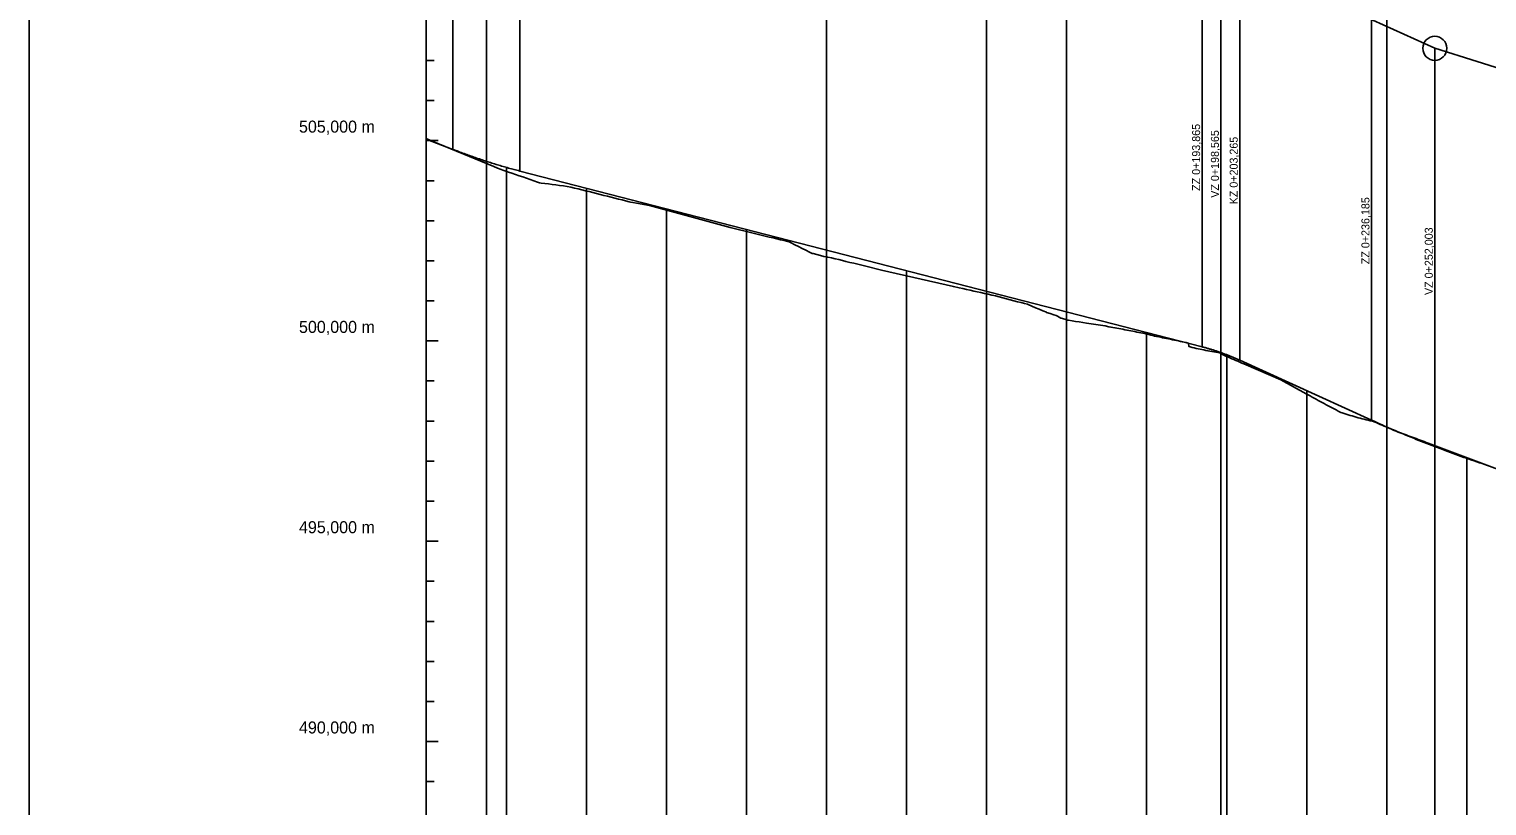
# Model space of a CAD drawing. Extents: x -632716 to -629545, y -1094726 to -1088285.
# Drawn here: x -632543.1 to -632178.9, y -1089352.5 to -1089158.6 of the extents above; entities that cross this region are included whole.
import ezdxf

# ---------------------------------------------------------------- set-up
doc = ezdxf.new("R2010")
doc.units = 0
for name, color, linetype in [('20', 7, 'Continuous'), ('Default', 7, 'Continuous'), ('formát', 7, 'Continuous'), ('REZ_POPIS', 7, 'Continuous'), ('REZ_TENKA', 7, 'Continuous'), ('REZ_TLUSTA', 7, 'Continuous'), ('SKLONY_NIVELETA', 7, 'Continuous'), ('SKLONY_POPIS', 7, 'Continuous'), ('TECNY_NIVELETA', 7, 'Continuous'), ('VOZOVKA', 7, 'Continuous')]:
    doc.layers.add(name, color=color, linetype=linetype)

msp = doc.modelspace()

# ---------------------------------------------------------------- linework, layer by layer
at = {"layer": '20'}
for points in [[(-632443.88, -1089186.03), (-632443.88, -1089386.44), (-632443.88, -1089436.44), (-632443.88, -1089376.44)], [(-632423.88, -1089193.11), (-632423.88, -1089386.44), (-632423.88, -1089436.44), (-632423.88, -1089376.44)], [(-632403.88, -1089198.31), (-632403.88, -1089386.44), (-632403.88, -1089436.44), (-632403.88, -1089376.44)], [(-632383.88, -1089203.45), (-632383.88, -1089386.44), (-632383.88, -1089436.44), (-632383.88, -1089376.44)], [(-632363.88, -1089208.6), (-632363.88, -1089386.44), (-632363.88, -1089436.44), (-632363.88, -1089376.44)], [(-632343.88, -1089213.75), (-632343.88, -1089386.44), (-632343.88, -1089436.44), (-632343.88, -1089376.44)], [(-632323.88, -1089218.9), (-632323.88, -1089386.44), (-632323.88, -1089436.44), (-632323.88, -1089376.44)], [(-632303.88, -1089224.05), (-632303.88, -1089386.44), (-632303.88, -1089436.44), (-632303.88, -1089376.44)], [(-632283.88, -1089229.2), (-632283.88, -1089386.44), (-632283.88, -1089436.44), (-632283.88, -1089376.44)], [(-632263.88, -1089234.34), (-632263.88, -1089386.44), (-632263.88, -1089436.44), (-632263.88, -1089376.44)], [(-632243.88, -1089239.89), (-632243.88, -1089386.44), (-632243.88, -1089436.44), (-632243.88, -1089376.44)], [(-632223.88, -1089248.86), (-632223.88, -1089386.44), (-632223.88, -1089436.44), (-632223.88, -1089376.44)], [(-632203.88, -1089257.91), (-632203.88, -1089386.44), (-632203.88, -1089436.44), (-632203.88, -1089376.44)], [(-632183.88, -1089265.76), (-632183.88, -1089386.44), (-632183.88, -1089436.44), (-632183.88, -1089376.44)]]:
    msp.add_lwpolyline(points, dxfattribs=at)
at = {"layer": 'Default'}
for p, q in [((-632443.88, -1089186.03), (-632437.23, -1089188.62)), ((-632443.88, -1089186.03), (-632437.23, -1089188.62)), ((-632420.53, -1089194.02), (-632250.02, -1089237.91)), ((-632420.53, -1089194.02), (-632250.02, -1089237.91)), ((-632240.62, -1089241.26), (-632207.7, -1089256.21)), ((-632240.62, -1089241.26), (-632207.7, -1089256.21))]:
    msp.add_line(p, q, dxfattribs=at)
for points in [[(-632437.23, -1089188.62), (-632436.89, -1089188.75), (-632436.54, -1089188.89), (-632436.19, -1089189.02), (-632435.84, -1089189.15), (-632435.49, -1089189.28), (-632435.15, -1089189.41), (-632434.8, -1089189.54), (-632434.45, -1089189.67), (-632434.1, -1089189.8), (-632433.75, -1089189.93), (-632433.41, -1089190.05), (-632433.06, -1089190.18), (-632432.71, -1089190.3), (-632432.36, -1089190.42), (-632432.02, -1089190.54), (-632431.67, -1089190.66), (-632431.32, -1089190.78), (-632430.97, -1089190.9), (-632430.62, -1089191.02), (-632430.28, -1089191.14), (-632429.93, -1089191.25), (-632429.58, -1089191.37), (-632429.23, -1089191.48), (-632428.54, -1089191.71), (-632428.19, -1089191.82), (-632427.84, -1089191.93), (-632427.49, -1089192.04), (-632427.14, -1089192.15), (-632426.8, -1089192.25), (-632426.45, -1089192.36), (-632426.1, -1089192.47), (-632425.75, -1089192.57), (-632425.4, -1089192.67), (-632425.06, -1089192.78), (-632424.71, -1089192.88), (-632424.36, -1089192.98), (-632424.01, -1089193.08), (-632423.66, -1089193.18), (-632423.32, -1089193.27), (-632422.97, -1089193.37), (-632422.62, -1089193.47), (-632422.27, -1089193.56), (-632421.93, -1089193.66), (-632421.58, -1089193.75), (-632421.23, -1089193.84), (-632420.88, -1089193.93), (-632420.53, -1089194.02)], [(-632437.23, -1089188.62), (-632436.89, -1089188.75), (-632436.54, -1089188.89), (-632436.19, -1089189.02), (-632435.84, -1089189.15), (-632435.49, -1089189.28), (-632435.15, -1089189.41), (-632434.8, -1089189.54), (-632434.45, -1089189.67), (-632434.1, -1089189.8), (-632433.75, -1089189.93), (-632433.41, -1089190.05), (-632433.06, -1089190.18), (-632432.71, -1089190.3), (-632432.36, -1089190.42), (-632432.02, -1089190.54), (-632431.67, -1089190.66), (-632431.32, -1089190.78), (-632430.97, -1089190.9), (-632430.62, -1089191.02), (-632430.28, -1089191.14), (-632429.93, -1089191.25), (-632429.58, -1089191.37), (-632429.23, -1089191.48), (-632428.54, -1089191.71), (-632428.19, -1089191.82), (-632427.84, -1089191.93), (-632427.49, -1089192.04), (-632427.14, -1089192.15), (-632426.8, -1089192.25), (-632426.45, -1089192.36), (-632426.1, -1089192.47), (-632425.75, -1089192.57), (-632425.4, -1089192.67), (-632425.06, -1089192.78), (-632424.71, -1089192.88), (-632424.36, -1089192.98), (-632424.01, -1089193.08), (-632423.66, -1089193.18), (-632423.32, -1089193.27), (-632422.97, -1089193.37), (-632422.62, -1089193.47), (-632422.27, -1089193.56), (-632421.93, -1089193.66), (-632421.58, -1089193.75), (-632421.23, -1089193.84), (-632420.88, -1089193.93), (-632420.53, -1089194.02)], [(-632250.02, -1089237.91), (-632249.82, -1089237.96), (-632249.63, -1089238.02), (-632249.43, -1089238.07), (-632249.24, -1089238.12), (-632249.04, -1089238.17), (-632248.84, -1089238.23), (-632248.65, -1089238.29), (-632248.45, -1089238.34), (-632248.26, -1089238.4), (-632248.06, -1089238.46), (-632247.87, -1089238.52), (-632247.67, -1089238.58), (-632247.47, -1089238.64), (-632247.28, -1089238.7), (-632247.08, -1089238.76), (-632246.89, -1089238.82), (-632246.69, -1089238.89), (-632246.49, -1089238.95), (-632246.3, -1089239.02), (-632246.1, -1089239.08), (-632245.91, -1089239.15), (-632245.71, -1089239.22), (-632245.52, -1089239.28), (-632245.12, -1089239.42), (-632244.93, -1089239.49), (-632244.73, -1089239.57), (-632244.54, -1089239.64), (-632244.34, -1089239.71), (-632244.14, -1089239.79), (-632243.95, -1089239.86), (-632243.75, -1089239.94), (-632243.56, -1089240.01), (-632243.36, -1089240.09), (-632243.17, -1089240.17), (-632242.97, -1089240.25), (-632242.77, -1089240.33), (-632242.58, -1089240.41), (-632242.38, -1089240.49), (-632242.19, -1089240.57), (-632241.99, -1089240.65), (-632241.79, -1089240.74), (-632241.6, -1089240.82), (-632241.4, -1089240.91), (-632241.21, -1089240.99), (-632241.01, -1089241.08), (-632240.82, -1089241.17), (-632240.62, -1089241.26)], [(-632250.02, -1089237.91), (-632249.82, -1089237.96), (-632249.63, -1089238.02), (-632249.43, -1089238.07), (-632249.24, -1089238.12), (-632249.04, -1089238.17), (-632248.84, -1089238.23), (-632248.65, -1089238.29), (-632248.45, -1089238.34), (-632248.26, -1089238.4), (-632248.06, -1089238.46), (-632247.87, -1089238.52), (-632247.67, -1089238.58), (-632247.47, -1089238.64), (-632247.28, -1089238.7), (-632247.08, -1089238.76), (-632246.89, -1089238.82), (-632246.69, -1089238.89), (-632246.49, -1089238.95), (-632246.3, -1089239.02), (-632246.1, -1089239.08), (-632245.91, -1089239.15), (-632245.71, -1089239.22), (-632245.52, -1089239.28), (-632245.12, -1089239.42), (-632244.93, -1089239.49), (-632244.73, -1089239.57), (-632244.54, -1089239.64), (-632244.34, -1089239.71), (-632244.14, -1089239.79), (-632243.95, -1089239.86), (-632243.75, -1089239.94), (-632243.56, -1089240.01), (-632243.36, -1089240.09), (-632243.17, -1089240.17), (-632242.97, -1089240.25), (-632242.77, -1089240.33), (-632242.58, -1089240.41), (-632242.38, -1089240.49), (-632242.19, -1089240.57), (-632241.99, -1089240.65), (-632241.79, -1089240.74), (-632241.6, -1089240.82), (-632241.4, -1089240.91), (-632241.21, -1089240.99), (-632241.01, -1089241.08), (-632240.82, -1089241.17), (-632240.62, -1089241.26)], [(-632207.7, -1089256.21), (-632207.04, -1089256.51), (-632206.38, -1089256.8), (-632205.72, -1089257.1), (-632205.06, -1089257.39), (-632204.4, -1089257.68), (-632203.75, -1089257.97), (-632203.09, -1089258.26), (-632202.43, -1089258.54), (-632201.77, -1089258.82), (-632201.11, -1089259.1), (-632200.45, -1089259.38), (-632199.79, -1089259.66), (-632199.13, -1089259.94), (-632198.47, -1089260.21), (-632197.81, -1089260.48), (-632197.15, -1089260.75), (-632196.5, -1089261.02), (-632195.84, -1089261.28), (-632195.18, -1089261.54), (-632194.52, -1089261.81), (-632193.86, -1089262.07), (-632193.2, -1089262.32), (-632192.54, -1089262.58), (-632191.22, -1089263.08), (-632190.56, -1089263.33), (-632189.9, -1089263.58), (-632189.25, -1089263.83), (-632188.59, -1089264.07), (-632187.93, -1089264.31), (-632187.27, -1089264.55), (-632186.61, -1089264.79), (-632185.95, -1089265.03), (-632185.29, -1089265.26), (-632184.63, -1089265.5), (-632183.97, -1089265.73), (-632183.31, -1089265.95), (-632182.65, -1089266.18), (-632182, -1089266.41), (-632181.34, -1089266.63), (-632180.68, -1089266.85), (-632180.02, -1089267.07), (-632179.36, -1089267.28), (-632178.7, -1089267.5)], [(-632207.7, -1089256.21), (-632207.04, -1089256.51), (-632206.38, -1089256.8), (-632205.72, -1089257.1), (-632205.06, -1089257.39), (-632204.4, -1089257.68), (-632203.75, -1089257.97), (-632203.09, -1089258.26), (-632202.43, -1089258.54), (-632201.77, -1089258.82), (-632201.11, -1089259.1), (-632200.45, -1089259.38), (-632199.79, -1089259.66), (-632199.13, -1089259.94), (-632198.47, -1089260.21), (-632197.81, -1089260.48), (-632197.15, -1089260.75), (-632196.5, -1089261.02), (-632195.84, -1089261.28), (-632195.18, -1089261.54), (-632194.52, -1089261.81), (-632193.86, -1089262.07), (-632193.2, -1089262.32), (-632192.54, -1089262.58), (-632191.22, -1089263.08), (-632190.56, -1089263.33), (-632189.9, -1089263.58), (-632189.25, -1089263.83), (-632188.59, -1089264.07), (-632187.93, -1089264.31), (-632187.27, -1089264.55), (-632186.61, -1089264.79), (-632185.95, -1089265.03), (-632185.29, -1089265.26), (-632184.63, -1089265.5), (-632183.97, -1089265.73), (-632183.31, -1089265.95), (-632182.65, -1089266.18), (-632182, -1089266.41), (-632181.34, -1089266.63), (-632180.68, -1089266.85), (-632180.02, -1089267.07), (-632179.36, -1089267.28), (-632178.7, -1089267.5)]]:
    msp.add_lwpolyline(points, dxfattribs=at)
at = {"layer": 'formát'}
msp.add_lwpolyline([(-632543.13, -1089552.83), (-631403.32, -1089552.83), (-631403.32, -1088958.83), (-632543.13, -1088958.83)], close=True, dxfattribs=at)
at = {"layer": 'REZ_TENKA'}
for p, q in [((-632443.88, -1089436.44), (-632443.88, -1089136.44)), ((-632443.88, -1089166.44), (-632441.88, -1089166.44)), ((-632443.88, -1089176.44), (-632441.88, -1089176.44)), ((-632443.88, -1089196.44), (-632441.88, -1089196.44)), ((-632443.88, -1089206.44), (-632441.88, -1089206.44)), ((-632443.88, -1089216.44), (-632441.88, -1089216.44)), ((-632443.88, -1089226.44), (-632441.88, -1089226.44)), ((-632443.88, -1089246.44), (-632441.88, -1089246.44)), ((-632443.88, -1089256.44), (-632441.88, -1089256.44)), ((-632443.88, -1089266.44), (-632441.88, -1089266.44)), ((-632443.88, -1089276.44), (-632441.88, -1089276.44)), ((-632443.88, -1089296.44), (-632441.88, -1089296.44)), ((-632443.88, -1089306.44), (-632441.88, -1089306.44)), ((-632443.88, -1089316.44), (-632441.88, -1089316.44)), ((-632443.88, -1089326.44), (-632441.88, -1089326.44)), ((-632443.88, -1089346.44), (-632441.88, -1089346.44))]:
    msp.add_line(p, q, dxfattribs=at)
at = {"layer": 'REZ_TLUSTA'}
for p, q in [((-632443.88, -1089186.44), (-632440.88, -1089186.44)), ((-632443.88, -1089236.44), (-632440.88, -1089236.44)), ((-632443.88, -1089286.44), (-632440.88, -1089286.44)), ((-632443.88, -1089336.44), (-632440.88, -1089336.44))]:
    msp.add_line(p, q, dxfattribs=at)
at = {"layer": 'SKLONY_NIVELETA'}
for p, q in [((-632343.88, -1089054.35), (-632343.88, -1089213.75)), ((-632283.88, -1089063.8), (-632283.88, -1089229.2)), ((-632428.88, -1089091.87), (-632428.88, -1089436.44)), ((-632203.88, -1089098.51), (-632203.88, -1089257.91)), ((-632245.32, -1089139.12), (-632245.32, -1089436.44)), ((-632245.32, -1089139.12), (-632191.88, -1089163.39)), ((-632191.88, -1089163.39), (-632191.88, -1089436.44)), ((-632191.88, -1089163.39), (-632096.38, -1089193.27)), ((-632443.88, -1089186.03), (-632437.23, -1089188.62)), ((-632420.53, -1089194.02), (-632250.02, -1089237.91)), ((-632240.62, -1089241.26), (-632207.7, -1089256.21))]:
    msp.add_line(p, q, dxfattribs=at)
for points in [[(-632437.23, -1089188.62), (-632436.89, -1089188.75), (-632436.54, -1089188.89), (-632436.19, -1089189.02), (-632435.84, -1089189.15), (-632435.49, -1089189.28), (-632435.15, -1089189.41), (-632434.8, -1089189.54), (-632434.45, -1089189.67), (-632434.1, -1089189.8), (-632433.75, -1089189.93), (-632433.41, -1089190.05), (-632433.06, -1089190.18), (-632432.71, -1089190.3), (-632432.36, -1089190.42), (-632432.02, -1089190.54), (-632431.67, -1089190.66), (-632431.32, -1089190.78), (-632430.97, -1089190.9), (-632430.62, -1089191.02), (-632430.28, -1089191.14), (-632429.93, -1089191.25), (-632429.58, -1089191.37), (-632429.23, -1089191.48), (-632428.54, -1089191.71), (-632428.19, -1089191.82), (-632427.84, -1089191.93), (-632427.49, -1089192.04), (-632427.14, -1089192.15), (-632426.8, -1089192.25), (-632426.45, -1089192.36), (-632426.1, -1089192.47), (-632425.75, -1089192.57), (-632425.4, -1089192.67), (-632425.06, -1089192.78), (-632424.71, -1089192.88), (-632424.36, -1089192.98), (-632424.01, -1089193.08), (-632423.66, -1089193.18), (-632423.32, -1089193.27), (-632422.97, -1089193.37), (-632422.62, -1089193.47), (-632422.27, -1089193.56), (-632421.93, -1089193.66), (-632421.58, -1089193.75), (-632421.23, -1089193.84), (-632420.88, -1089193.93), (-632420.53, -1089194.02)], [(-632250.02, -1089237.91), (-632249.82, -1089237.96), (-632249.63, -1089238.02), (-632249.43, -1089238.07), (-632249.24, -1089238.12), (-632249.04, -1089238.17), (-632248.84, -1089238.23), (-632248.65, -1089238.29), (-632248.45, -1089238.34), (-632248.26, -1089238.4), (-632248.06, -1089238.46), (-632247.87, -1089238.52), (-632247.67, -1089238.58), (-632247.47, -1089238.64), (-632247.28, -1089238.7), (-632247.08, -1089238.76), (-632246.89, -1089238.82), (-632246.69, -1089238.89), (-632246.49, -1089238.95), (-632246.3, -1089239.02), (-632246.1, -1089239.08), (-632245.91, -1089239.15), (-632245.71, -1089239.22), (-632245.52, -1089239.28), (-632245.12, -1089239.42), (-632244.93, -1089239.49), (-632244.73, -1089239.57), (-632244.54, -1089239.64), (-632244.34, -1089239.71), (-632244.14, -1089239.79), (-632243.95, -1089239.86), (-632243.75, -1089239.94), (-632243.56, -1089240.01), (-632243.36, -1089240.09), (-632243.17, -1089240.17), (-632242.97, -1089240.25), (-632242.77, -1089240.33), (-632242.58, -1089240.41), (-632242.38, -1089240.49), (-632242.19, -1089240.57), (-632241.99, -1089240.65), (-632241.79, -1089240.74), (-632241.6, -1089240.82), (-632241.4, -1089240.91), (-632241.21, -1089240.99), (-632241.01, -1089241.08), (-632240.82, -1089241.17), (-632240.62, -1089241.26)], [(-632207.7, -1089256.21), (-632207.04, -1089256.51), (-632206.38, -1089256.8), (-632205.72, -1089257.1), (-632205.06, -1089257.39), (-632204.4, -1089257.68), (-632203.75, -1089257.97), (-632203.09, -1089258.26), (-632202.43, -1089258.54), (-632201.77, -1089258.82), (-632201.11, -1089259.1), (-632200.45, -1089259.38), (-632199.79, -1089259.66), (-632199.13, -1089259.94), (-632198.47, -1089260.21), (-632197.81, -1089260.48), (-632197.15, -1089260.75), (-632196.5, -1089261.02), (-632195.84, -1089261.28), (-632195.18, -1089261.54), (-632194.52, -1089261.81), (-632193.86, -1089262.07), (-632193.2, -1089262.32), (-632192.54, -1089262.58), (-632191.22, -1089263.08), (-632190.56, -1089263.33), (-632189.9, -1089263.58), (-632189.25, -1089263.83), (-632188.59, -1089264.07), (-632187.93, -1089264.31), (-632187.27, -1089264.55), (-632186.61, -1089264.79), (-632185.95, -1089265.03), (-632185.29, -1089265.26), (-632184.63, -1089265.5), (-632183.97, -1089265.73), (-632183.31, -1089265.95), (-632182.65, -1089266.18), (-632182, -1089266.41), (-632181.34, -1089266.63), (-632180.68, -1089266.85), (-632180.02, -1089267.07), (-632179.36, -1089267.28), (-632178.7, -1089267.5)]]:
    msp.add_lwpolyline(points, dxfattribs=at)
msp.add_circle((-632191.88, -1089163.39), 3, dxfattribs=at)
at = {"layer": 'TECNY_NIVELETA'}
for p, q in [((-632303.88, -1089224.05), (-632303.88, -1089070.43)), ((-632437.23, -1089188.62), (-632437.23, -1089087.62)), ((-632420.53, -1089194.02), (-632420.53, -1089093.02)), ((-632250.02, -1089237.91), (-632250.02, -1089136.91)), ((-632240.62, -1089241.26), (-632240.62, -1089140.26)), ((-632207.7, -1089256.21), (-632207.7, -1089155.21)), ((-632191.88, -1089163.39), (-632191.88, -1089163.39))]:
    msp.add_line(p, q, dxfattribs=at)
at = {"layer": 'VOZOVKA'}
msp.add_lwpolyline([(-632443.88, -1089186.03), (-632443.78, -1089186), (-632442.38, -1089186.58), (-632427.02, -1089192.9), (-632426.11, -1089193.27), (-632425.2, -1089193.65), (-632424.74, -1089193.84), (-632424.29, -1089193.98), (-632423.38, -1089194.28), (-632422.47, -1089194.58), (-632421.56, -1089194.88), (-632420.65, -1089195.19), (-632419.74, -1089195.49), (-632418.84, -1089195.81), (-632417.93, -1089196.13), (-632417.02, -1089196.45), (-632416.1, -1089196.79), (-632415.59, -1089196.97), (-632415.17, -1089197.02), (-632414.25, -1089197.13), (-632413.33, -1089197.24), (-632412.41, -1089197.36), (-632411.48, -1089197.48), (-632410.56, -1089197.62), (-632409.64, -1089197.76), (-632408.72, -1089197.9), (-632407.8, -1089198.05), (-632407.77, -1089198.06), (-632406.87, -1089198.27), (-632405.95, -1089198.49), (-632405.03, -1089198.71), (-632404.11, -1089198.93), (-632403.19, -1089199.16), (-632402.26, -1089199.4), (-632401.34, -1089199.63), (-632400.43, -1089199.87), (-632400.12, -1089199.95), (-632399.52, -1089200.1), (-632398.61, -1089200.33), (-632397.71, -1089200.56), (-632396.8, -1089200.79), (-632395.89, -1089201.02), (-632394.98, -1089201.25), (-632394.07, -1089201.49), (-632393.16, -1089201.72), (-632392.84, -1089201.81), (-632392.25, -1089201.91), (-632391.34, -1089202.06), (-632388.12, -1089202.6), (-632367.99, -1089208.09), (-632362.22, -1089209.52), (-632361.22, -1089209.76), (-632360.22, -1089210.01), (-632359.22, -1089210.25), (-632358.22, -1089210.5), (-632357.22, -1089210.74), (-632356.31, -1089210.95), (-632355.4, -1089211.17), (-632354.49, -1089211.38), (-632353.58, -1089211.58), (-632353.34, -1089211.63), (-632352.67, -1089211.98), (-632351.76, -1089212.44), (-632350.85, -1089212.9), (-632349.94, -1089213.36), (-632349.02, -1089213.81), (-632348.11, -1089214.27), (-632347.47, -1089214.58), (-632347.2, -1089214.65), (-632346.29, -1089214.87), (-632345.38, -1089215.1), (-632344.51, -1089215.32), (-632344.47, -1089215.32), (-632343.56, -1089215.53), (-632342.65, -1089215.73), (-632341.74, -1089215.94), (-632340.83, -1089216.15), (-632339.92, -1089216.37), (-632339.01, -1089216.58), (-632338.01, -1089216.82), (-632337.01, -1089217.06), (-632336.01, -1089217.31), (-632335.01, -1089217.55), (-632334.01, -1089217.8), (-632330.16, -1089218.74), (-632312.18, -1089222.88), (-632310.74, -1089223.19), (-632309.83, -1089223.39), (-632308.92, -1089223.59), (-632308.01, -1089223.78), (-632307.1, -1089223.98), (-632306.19, -1089224.18), (-632305.28, -1089224.38), (-632304.37, -1089224.58), (-632303.46, -1089224.78), (-632302.55, -1089224.98), (-632302.03, -1089225.1), (-632301.65, -1089225.2), (-632300.74, -1089225.44), (-632299.82, -1089225.69), (-632298.91, -1089225.93), (-632298, -1089226.17), (-632297.09, -1089226.4), (-632296.18, -1089226.64), (-632295.27, -1089226.87), (-632294.36, -1089227.11), (-632293.65, -1089227.28), (-632293.45, -1089227.37), (-632292.53, -1089227.77), (-632291.62, -1089228.16), (-632290.71, -1089228.54), (-632289.8, -1089228.93), (-632288.94, -1089229.29), (-632288.89, -1089229.31), (-632287.98, -1089229.62), (-632287.07, -1089229.93), (-632286.49, -1089230.12), (-632286.16, -1089230.29), (-632285.3, -1089230.74), (-632285.25, -1089230.75), (-632284.34, -1089231.02), (-632283.55, -1089231.25), (-632283.43, -1089231.27), (-632282.52, -1089231.41), (-632281.62, -1089231.56), (-632280.71, -1089231.7), (-632279.8, -1089231.84), (-632278.89, -1089231.98), (-632274.28, -1089232.69), (-632273.32, -1089232.88), (-632272.82, -1089232.97), (-632272.32, -1089233.07), (-632271.82, -1089233.16), (-632271.32, -1089233.26), (-632270.82, -1089233.35), (-632270.32, -1089233.45), (-632269.82, -1089233.54), (-632269.32, -1089233.64), (-632268.82, -1089233.73), (-632268.32, -1089233.83), (-632267.82, -1089233.92), (-632267.32, -1089234.02), (-632266.82, -1089234.11), (-632266.32, -1089234.21), (-632265.82, -1089234.3), (-632265.32, -1089234.4), (-632264.82, -1089234.49), (-632264.32, -1089234.59), (-632264.06, -1089234.64), (-632263.82, -1089234.7), (-632263.32, -1089234.84), (-632262.83, -1089234.98), (-632262.34, -1089235.12), (-632261.93, -1089235.23), (-632261.85, -1089235.24), (-632261.36, -1089235.34), (-632260.86, -1089235.43), (-632260.37, -1089235.53), (-632259.88, -1089235.63), (-632259.39, -1089235.72), (-632258.9, -1089235.82), (-632258.41, -1089235.92), (-632257.91, -1089236.02), (-632257.42, -1089236.13), (-632256.93, -1089236.23), (-632256.44, -1089236.33), (-632255.95, -1089236.44), (-632255.45, -1089236.54), (-632254.96, -1089236.65), (-632254.47, -1089236.75), (-632253.98, -1089236.86), (-632253.49, -1089236.97), (-632253.46, -1089236.98), (-632253.34, -1089237.82), (-632253, -1089237.91), (-632252.5, -1089238.04), (-632252.01, -1089238.17), (-632251.52, -1089238.29), (-632251.43, -1089238.31), (-632251.03, -1089238.4), (-632250.54, -1089238.5), (-632250.05, -1089238.6), (-632249.55, -1089238.7), (-632249.05, -1089238.8), (-632248.55, -1089238.89), (-632248.05, -1089238.99), (-632247.55, -1089239.08), (-632247.05, -1089239.17), (-632246.55, -1089239.26), (-632246.05, -1089239.35), (-632245.61, -1089239.43), (-632245.55, -1089239.46), (-632245.05, -1089239.71), (-632244.55, -1089239.97), (-632244.05, -1089240.22), (-632244.05, -1089240.22), (-632243.55, -1089240.44), (-632243.05, -1089240.66), (-632242.55, -1089240.88), (-632242.05, -1089241.09), (-632241.55, -1089241.31), (-632241.05, -1089241.53), (-632240.55, -1089241.74), (-632240.05, -1089241.96), (-632239.55, -1089242.18), (-632230.35, -1089246.14), (-632224.04, -1089249.63), (-632223.54, -1089249.9), (-632223.04, -1089250.18), (-632222.54, -1089250.46), (-632222.04, -1089250.73), (-632221.54, -1089251.01), (-632221.04, -1089251.28), (-632220.54, -1089251.55), (-632220.04, -1089251.82), (-632219.54, -1089252.1), (-632219.04, -1089252.36), (-632218.54, -1089252.63), (-632218.04, -1089252.9), (-632217.54, -1089253.16), (-632217.04, -1089253.42), (-632216.54, -1089253.68), (-632216.04, -1089253.94), (-632215.54, -1089254.2), (-632215.33, -1089254.3), (-632215.04, -1089254.4), (-632214.54, -1089254.56), (-632214.04, -1089254.72), (-632213.54, -1089254.87), (-632213.04, -1089255.02), (-632212.54, -1089255.17), (-632212.04, -1089255.32), (-632211.54, -1089255.46), (-632211.04, -1089255.6), (-632210.54, -1089255.73), (-632210.04, -1089255.86), (-632209.54, -1089255.99), (-632209.04, -1089256.11), (-632208.54, -1089256.23), (-632208.04, -1089256.35), (-632207.54, -1089256.46), (-632207.23, -1089256.53), (-632207.03, -1089256.62), (-632206.53, -1089256.84), (-632206.03, -1089257.07), (-632205.54, -1089257.3), (-632205.53, -1089257.3), (-632205.03, -1089257.5), (-632204.53, -1089257.7), (-632204.03, -1089257.9), (-632203.53, -1089258.11), (-632203.03, -1089258.31), (-632202.67, -1089258.46), (-632202.53, -1089258.56), (-632202.29, -1089258.73), (-632202.03, -1089258.82), (-632201.53, -1089259), (-632201.03, -1089259.18), (-632200.53, -1089259.36), (-632200.03, -1089259.54), (-632199.53, -1089259.72), (-632199.03, -1089259.9), (-632198.53, -1089260.09), (-632198.03, -1089260.27), (-632197.53, -1089260.46), (-632197.03, -1089260.64), (-632196.53, -1089260.83), (-632196.03, -1089261.02), (-632195.53, -1089261.2), (-632195.03, -1089261.39), (-632194.53, -1089261.58), (-632194.03, -1089261.77), (-632193.53, -1089261.95), (-632175.56, -1089268.72)], dxfattribs=at)

# ---------------------------------------------------------------- texts
at = {"layer": 'REZ_POPIS'}
for s, p in [('505,000 m', (-632475.7, -1089184.44)), ('500,000 m', (-632475.7, -1089234.44)), ('495,000 m', (-632475.7, -1089284.44)), ('490,000 m', (-632475.7, -1089334.44))]:
    msp.add_text(s, height=3, dxfattribs=at).set_placement(p)
at = {"layer": 'SKLONY_POPIS'}
for s, p in [('ZZ 0+193,865', (-632250.52, -1089198.99)), ('VZ 0+198,565', (-632245.82, -1089200.7)), ('KZ 0+203,265', (-632241.12, -1089202.34)), ('ZZ 0+236,185', (-632208.2, -1089217.29)), ('VZ 0+252,003', (-632192.38, -1089224.97))]:
    msp.add_text(s, height=2, rotation=90, dxfattribs=at).set_placement(p)

doc.saveas('drawing.dxf')
